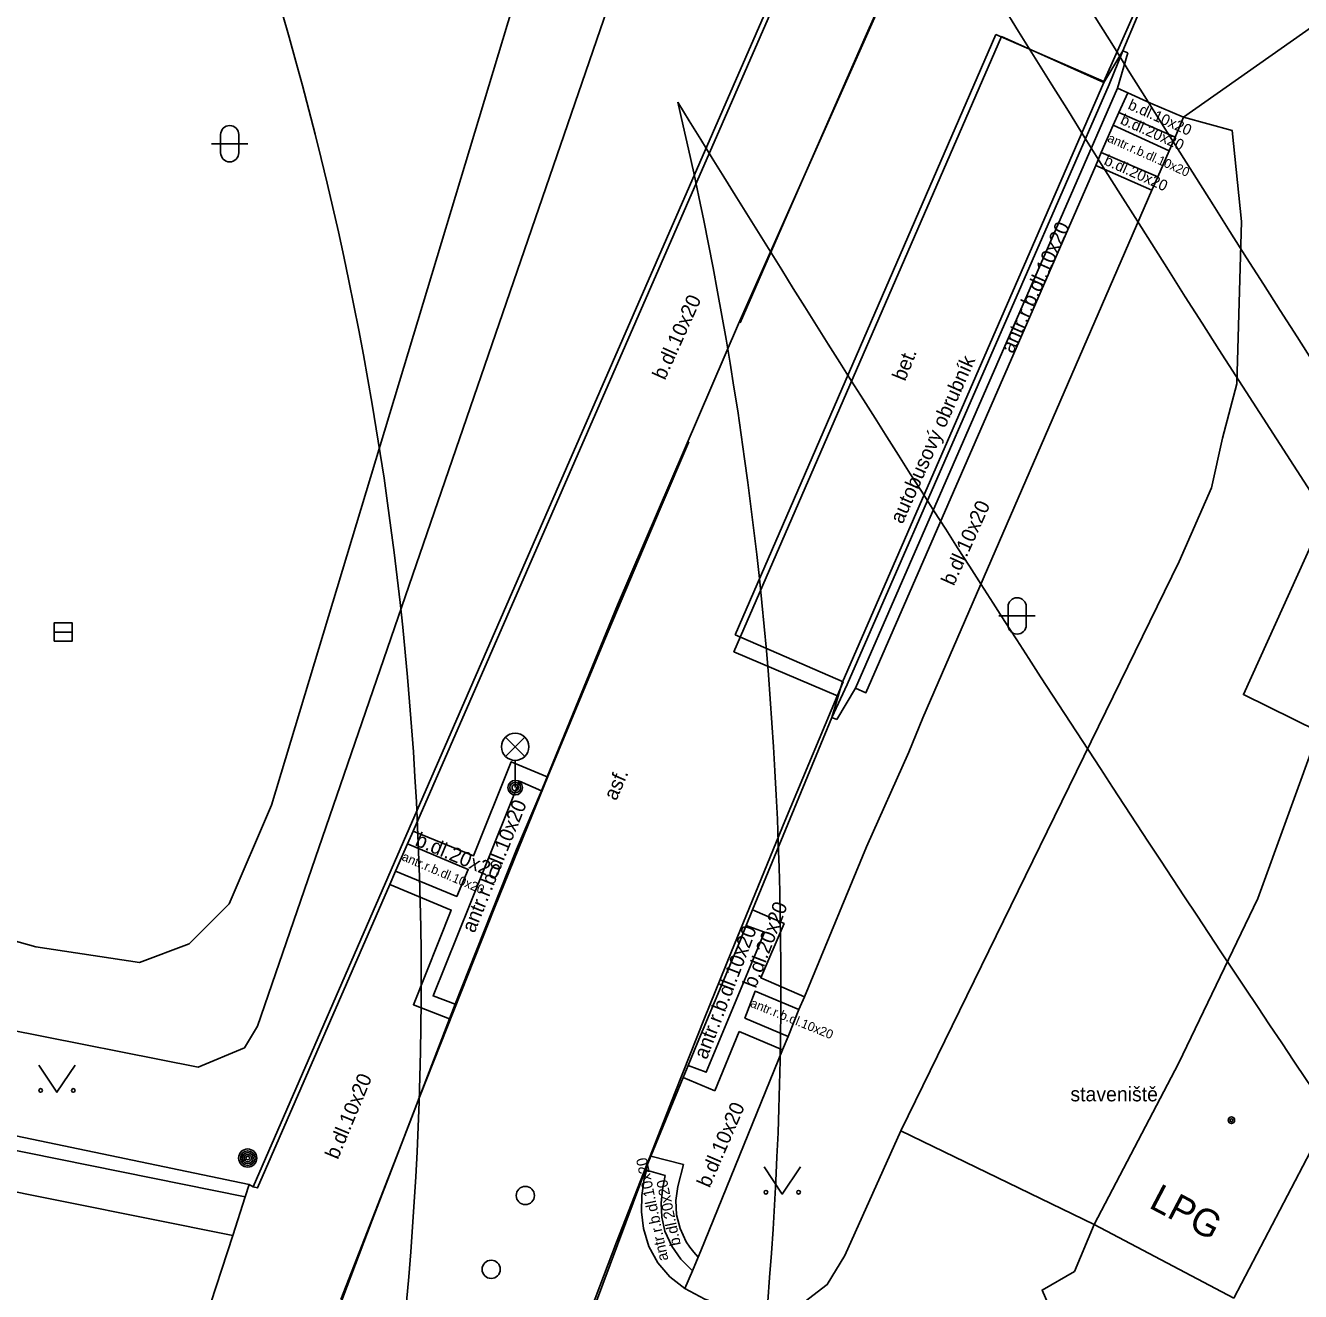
# Model space of a CAD drawing. Extents: x -595546 to -593986, y -1160845 to -1159202.
# Drawn here: x -595277.31 to -595242.22, y -1159501.22 to -1159466.4 of the extents above; entities that cross this region are included whole.
import ezdxf

# ---------------------------------------------------------------- set-up
doc = ezdxf.new("R2010")
doc.units = 0
for name, color, linetype in [('154_plocha_vozovka', 7, 'Continuous'), ('Level 25', 7, 'Continuous'), ('Level 27', 7, 'Continuous'), ('Level 28', 7, 'Continuous'), ('Level 33', 7, 'Continuous'), ('Level 36', 7, 'Continuous'), ('Level 39', 7, 'Continuous'), ('Specificka linie pasportu komunikaci', 7, 'Continuous'), ('TM - budovy zdene_ betonove - VP', 7, 'Continuous'), ('TM - chodniky - VP', 7, 'Continuous'), ('TM - horni hrana svahu', 7, 'Continuous'), ('TM - komunikace - VP', 7, 'Continuous'), ('TM - letecke snimky - pomocna linie', 7, 'Continuous'), ('TM - plot drateny_ kovovy - VP', 7, 'Continuous'), ('TM - plot zdeny_ ohradni zed - VP', 7, 'Continuous'), ('TM - podezdivka plotu - VP', 7, 'Continuous'), ('TM - popis objektu', 7, 'Continuous'), ('TM - popis povrchu', 7, 'Continuous'), ('TM - poznamka', 7, 'Continuous'), ('TM - rozhrani mezi zpev. plochami mezi sebou - VP', 7, 'Continuous'), ('TM - rozhrani ploch obecne - VP', 7, 'Continuous'), ('TM - vjezd na pozemek', 7, 'Continuous')]:
    doc.layers.add(name, color=color, linetype=linetype)

msp = doc.modelspace()

# ---------------------------------------------------------------- linework, layer by layer
at = {"layer": '154_plocha_vozovka'}
for p, q in [((-595252.46, -1159462.788), (-595254.196, -1159466.713)), ((-595247.293, -1159467.174), (-595245.47, -1159463.059)), ((-595257.78, -1159483.154), (-595250.607, -1159466.642)), ((-595254.196, -1159466.713), (-595256.346, -1159471.601)), ((-595250.607, -1159466.642), (-595247.629, -1159467.936)), ((-595247.629, -1159467.936), (-595247.293, -1159467.174)), ((-595256.346, -1159471.601), (-595257.642, -1159474.575)), ((-595259.054, -1159477.844), (-595259.839, -1159479.69)), ((-595259.839, -1159479.69), (-595261.372, -1159483.3)), ((-595261.372, -1159483.3), (-595262.935, -1159487.058)), ((-595254.803, -1159484.447), (-595257.78, -1159483.154)), ((-595256.41, -1159488.286), (-595254.803, -1159484.447)), ((-595262.935, -1159487.058), (-595263.477, -1159488.382)), ((-595263.477, -1159488.382), (-595264.401, -1159490.663)), ((-595257.879, -1159491.87), (-595256.41, -1159488.286)), ((-595264.401, -1159490.663), (-595266.447, -1159495.832)), ((-595258.617, -1159493.702), (-595257.879, -1159491.87)), ((-595259.427, -1159495.735), (-595258.617, -1159493.702)), ((-595266.447, -1159495.832), (-595267.769, -1159499.262)), ((-595260.136, -1159497.539), (-595259.427, -1159495.735)), ((-595261.039, -1159499.865), (-595260.136, -1159497.539)), ((-595267.769, -1159499.262), (-595268.9, -1159502.259)), ((-595262.72, -1159504.289), (-595261.039, -1159499.865))]:
    msp.add_line(p, q, dxfattribs=at)
at = {"layer": 'Level 25'}
for radius in [0.25, 0.2, 0.15, 0.1, 0.05]:
    msp.add_circle((-595271.19, -1159497.55), radius, dxfattribs=at)
at = {"layer": 'Level 27'}
msp.add_line((-595276.52, -1159483.08), (-595276.02, -1159483.08), dxfattribs=at)
msp.add_lwpolyline([(-595276.52, -1159483.33), (-595276.02, -1159483.33), (-595276.02, -1159482.83), (-595276.52, -1159482.83)], close=True, dxfattribs=at)
at = {"layer": 'Level 28'}
for centre in [(-595263.55, -1159498.58), (-595264.49, -1159500.61)]:
    msp.add_circle(centre, 0.25, dxfattribs=at)
at = {"layer": 'Level 33'}
for p, q in [((-595264.095, -1159486.5), (-595263.565, -1159485.97)), ((-595264.095, -1159485.97), (-595263.565, -1159486.5)), ((-595263.83, -1159486.61), (-595263.83, -1159487.36))]:
    msp.add_line(p, q, dxfattribs=at)
for centre, radius in [((-595263.83, -1159486.235), 0.375), ((-595263.83, -1159487.36), 0.2), ((-595263.83, -1159487.36), 0.145), ((-595263.83, -1159487.36), 0.0876)]:
    msp.add_circle(centre, radius, dxfattribs=at)
at = {"layer": 'Level 36'}
for p, q in [((-595272.186, -1159469.646), (-595271.186, -1159469.646)), ((-595271.936, -1159469.396), (-595271.936, -1159469.896)), ((-595271.436, -1159469.396), (-595271.436, -1159469.896)), ((-595250.516, -1159482.636), (-595249.516, -1159482.636)), ((-595250.266, -1159482.386), (-595250.266, -1159482.886)), ((-595249.766, -1159482.386), (-595249.766, -1159482.886))]:
    msp.add_line(p, q, dxfattribs=at)
for points in [[(-595276.94, -1159494.99), (-595276.44, -1159495.74), (-595275.94, -1159494.99)], [(-595256.98, -1159497.79), (-595256.48, -1159498.54), (-595255.98, -1159497.79)]]:
    msp.add_lwpolyline(points, dxfattribs=at)
for centre in [(-595276.89, -1159495.69), (-595275.991, -1159495.69), (-595256.93, -1159498.49), (-595256.031, -1159498.49)]:
    msp.add_circle(centre, 0.05, dxfattribs=at)
for centre, start, end in [((-595271.686, -1159469.396), 0, 180), ((-595271.686, -1159469.896), 180, 0), ((-595250.016, -1159482.386), 0, 180), ((-595250.016, -1159482.886), 180, 0)]:
    msp.add_arc(centre, 0.25, start, end, dxfattribs=at)
at = {"layer": 'Level 39'}
for radius in [0.09, 0.0398]:
    msp.add_circle((-595244.12, -1159496.51), radius, dxfattribs=at)
at = {"layer": 'Specificka linie pasportu komunikaci'}
msp.add_lwpolyline([(-595245.44, -1159468.92), (-595237.13, -1159463.07)], dxfattribs=at)
at = {"layer": 'TM - budovy zdene_ betonove - VP'}
for points in [[(-595247.9, -1159499.38), (-595245.58, -1159494.95)], [(-595244.05, -1159501.4), (-595241.73, -1159496.97)], [(-595247.9, -1159499.38), (-595244.05, -1159501.4)]]:
    msp.add_lwpolyline(points, dxfattribs=at)
at = {"layer": 'TM - chodniky - VP'}
for points in [[(-595277.02, -1159491.74), (-595274.17, -1159492.17), (-595272.8, -1159491.66), (-595271.7, -1159490.56), (-595270.54, -1159487.84), (-595260.91, -1159456)], [(-595246.97, -1159467.15), (-595247.25, -1159468.12)], [(-595247.11, -1159467.09), (-595246.97, -1159467.15)], [(-595246.97, -1159468.25), (-595247.25, -1159468.12)], [(-595245.44, -1159468.92), (-595246.35, -1159468.53), (-595246.97, -1159468.25)], [(-595255.87, -1159493.11), (-595254.16, -1159488.99), (-595253, -1159486.38), (-595252.61, -1159485.44), (-595246.31, -1159470.92), (-595246.14, -1159470.56), (-595245.83, -1159469.84), (-595245.67, -1159469.47), (-595245.44, -1159468.92)], [(-595286.67, -1159489.04), (-595277.02, -1159491.74)], [(-595256.47, -1159494.57), (-595256.32, -1159494.21), (-595256.02, -1159493.46), (-595255.87, -1159493.11)], [(-595258.72, -1159500.1), (-595256.47, -1159494.57)], [(-595259.16, -1159501.14), (-595258.95, -1159500.65), (-595258.79, -1159500.28), (-595258.72, -1159500.1)]]:
    msp.add_lwpolyline(points, dxfattribs=at)
at = {"layer": 'TM - horni hrana svahu'}
for points in [[(-595271.28, -1159494.52), (-595270.92, -1159493.92), (-595258.71, -1159458.43)], [(-595277.83, -1159494), (-595272.55, -1159495.05), (-595271.28, -1159494.52)]]:
    msp.add_lwpolyline(points, dxfattribs=at)
at = {"layer": 'TM - komunikace - VP'}
for points in [[(-595261.01, -1159482.34), (-595257.68, -1159474.6), (-595253.61, -1159465.43), (-595250.29, -1159457.95)], [(-595247.11, -1159467.09), (-595246.71, -1159466.16)], [(-595255.12, -1159485.43), (-595254.94, -1159484.84), (-595254.83, -1159484.48), (-595247.63, -1159467.96), (-595247.11, -1159467.09)], [(-595261.01, -1159482.34), (-595262.95, -1159487.06), (-595263.11, -1159487.45), (-595263.79, -1159489.06), (-595264.9, -1159491.86), (-595265.48, -1159493.32), (-595265.64, -1159493.72)], [(-595255.12, -1159485.43), (-595257.3, -1159490.72), (-595257.47, -1159491.15), (-595257.67, -1159491.64), (-595258.82, -1159494.4), (-595259.07, -1159495), (-595259.21, -1159495.33), (-595260.1, -1159497.5)], [(-595267.03, -1159497.35), (-595265.64, -1159493.72)], [(-595253.22, -1159496.8), (-595254.76, -1159500.23)], [(-595268.63, -1159501.44), (-595267.03, -1159497.35)], [(-595260.28, -1159498.12), (-595260.22, -1159497.88), (-595260.18, -1159497.7)], [(-595260.1, -1159497.5), (-595260.18, -1159497.7)], [(-595260.34, -1159498.58), (-595260.28, -1159498.12)], [(-595260.3, -1159499.49), (-595260.35, -1159499.03), (-595260.34, -1159498.58)], [(-595247.9, -1159499.38), (-595248.44, -1159500.67), (-595249.33, -1159501.18), (-595248.22, -1159503.73)], [(-595259.16, -1159501.14), (-595259.57, -1159500.82), (-595259.9, -1159500.43), (-595260.15, -1159499.98), (-595260.3, -1159499.49)], [(-595254.76, -1159500.23), (-595255.24, -1159501.03), (-595255.88, -1159501.51), (-595255.99, -1159501.59), (-595256.9, -1159501.81), (-595257.82, -1159501.68)], [(-595257.82, -1159501.68), (-595258.22, -1159501.57), (-595258.61, -1159501.43), (-595259.16, -1159501.14)]]:
    msp.add_lwpolyline(points, dxfattribs=at)
for centre, radius, start, end in [((-594569.63, -1159043.795), 799, 210.069145, 217.958711), ((-594569.63, -1159043.795), 801, 210.069145, 217.958532), ((-595361.467, -1159492.757), 95.05, 350.13514, 16.73619), ((-594569.63, -1159043.795), 810, 211.62302, 217.084484), ((-595361.467, -1159492.757), 104.95, 350.13514, 13.36266)]:
    msp.add_arc(centre, radius, start, end, dxfattribs=at)
at = {"layer": 'TM - letecke snimky - pomocna linie'}
for points in [[(-595253.22, -1159496.8), (-595245.56, -1159481.14), (-595244.67, -1159479.11), (-595244.36, -1159477.75), (-595243.97, -1159476.25), (-595243.84, -1159471.79), (-595244.1, -1159469.28), (-595245.44, -1159468.92)], [(-595236.73, -1159486.86), (-595239.56, -1159483.52), (-595238.67, -1159481.54), (-595241.63, -1159480.04), (-595243.79, -1159484.8), (-595241.72, -1159485.82), (-595243.39, -1159490.41), (-595245.58, -1159494.95)]]:
    msp.add_lwpolyline(points, dxfattribs=at)
at = {"layer": 'TM - plot drateny_ kovovy - VP'}
msp.add_lwpolyline([(-595271.15, -1159498.28), (-595295.04, -1159493.3), (-595324.87, -1159487.25), (-595356.69, -1159480.77), (-595371.38, -1159477.78)], dxfattribs=at)
at = {"layer": 'TM - plot zdeny_ ohradni zed - VP'}
for points in [[(-595245.53, -1159439.82), (-595252.08, -1159454.89), (-595256.28, -1159464.51), (-595263.62, -1159481.31)], [(-595263.62, -1159481.31), (-595266.9, -1159488.84), (-595271.04, -1159498.34), (-595271.15, -1159498.28)], [(-595272.36, -1159502.01), (-595271.6, -1159499.68), (-595271.26, -1159498.62), (-595271.15, -1159498.28)]]:
    msp.add_lwpolyline(points, dxfattribs=at)
at = {"layer": 'TM - podezdivka plotu - VP'}
msp.add_lwpolyline([(-595296.6, -1159493.49), (-595295.14, -1159493.79), (-595271.26, -1159498.62)], dxfattribs=at)
at = {"layer": 'TM - rozhrani mezi zpev. plochami mezi sebou - VP'}
for points in [[(-595254.94, -1159484.84), (-595257.81, -1159483.62), (-595250.45, -1159466.7), (-595247.63, -1159467.96)], [(-595247.85, -1159470.25), (-595247.7, -1159469.89), (-595247.37, -1159469.14), (-595247.22, -1159468.79), (-595246.97, -1159468.25)], [(-595247.22, -1159468.79), (-595245.67, -1159469.47)], [(-595247.37, -1159469.14), (-595245.83, -1159469.84)], [(-595247.7, -1159469.89), (-595246.14, -1159470.56)], [(-595247.85, -1159470.25), (-595254.18, -1159484.75), (-595254.46, -1159484.62)], [(-595247.85, -1159470.25), (-595246.31, -1159470.92)], [(-595266.64, -1159488.56), (-595264.98, -1159489.24), (-595263.94, -1159486.65), (-595262.95, -1159487.06)], [(-595265.48, -1159493.32), (-595266.09, -1159493.09), (-595263.71, -1159487.18), (-595263.11, -1159487.45)], [(-595266.79, -1159488.91), (-595265.12, -1159489.61), (-595265.44, -1159490.35), (-595267.12, -1159489.66)], [(-595267.28, -1159490.02), (-595265.59, -1159490.73), (-595266.63, -1159493.33), (-595265.64, -1159493.72)], [(-595257.3, -1159490.72), (-595256.43, -1159491.1), (-595257.07, -1159492.59), (-595255.87, -1159493.11)], [(-595257.47, -1159491.15), (-595256.97, -1159491.34), (-595258.57, -1159495.19), (-595259.07, -1159495)], [(-595256.32, -1159494.21), (-595257.51, -1159493.7), (-595257.23, -1159492.96), (-595256.02, -1159493.46)], [(-595257.67, -1159494.07), (-595258.34, -1159495.7)], [(-595256.47, -1159494.57), (-595257.67, -1159494.07)], [(-595258.34, -1159495.7), (-595259.21, -1159495.33)], [(-595260.1, -1159497.5), (-595259.2, -1159497.73)], [(-595260.22, -1159497.88), (-595259.7, -1159498.03)], [(-595259.71, -1159499.56), (-595259.79, -1159499.18), (-595259.81, -1159498.79), (-595259.78, -1159498.41), (-595259.7, -1159498.03)], [(-595259.2, -1159497.73), (-595259.35, -1159498.33)], [(-595259.12, -1159499.85), (-595259.29, -1159499.49), (-595259.39, -1159499.11), (-595259.41, -1159498.72), (-595259.35, -1159498.33)], [(-595259.27, -1159500.33), (-595259.52, -1159499.97), (-595259.71, -1159499.56)], [(-595259.02, -1159500), (-595259.12, -1159499.85)], [(-595258.79, -1159500.28), (-595258.91, -1159500.14), (-595259.02, -1159500)], [(-595259.27, -1159500.33), (-595258.95, -1159500.65)]]:
    msp.add_lwpolyline(points, dxfattribs=at)
at = {"layer": 'TM - rozhrani ploch obecne - VP'}
for points in [[(-595236.73, -1159420.03), (-595237.01, -1159420.64), (-595237.19, -1159421.06), (-595238.14, -1159423.2), (-595240.55, -1159428.75), (-595245.16, -1159439.33), (-595251.61, -1159454.14), (-595251.77, -1159454.5), (-595252.09, -1159455.23), (-595252.25, -1159455.6), (-595256.11, -1159464.45), (-595263.52, -1159481.42), (-595266.64, -1159488.56), (-595266.79, -1159488.91), (-595267.12, -1159489.66), (-595267.28, -1159490.02), (-595270.92, -1159498.37), (-595271.04, -1159498.34)], [(-595247.11, -1159467.09), (-595247.48, -1159468.02), (-595254.69, -1159484.52), (-595255.12, -1159485.43)], [(-595247.25, -1159468.12), (-595254.46, -1159484.62)], [(-595254.46, -1159484.62), (-595254.98, -1159485.49)], [(-595255.12, -1159485.43), (-595254.98, -1159485.49)], [(-595260.18, -1159497.7), (-595262.86, -1159504.88), (-595265.31, -1159511.53)], [(-595271.6, -1159499.68), (-595278.55, -1159498.29)]]:
    msp.add_lwpolyline(points, dxfattribs=at)
at = {"layer": 'TM - vjezd na pozemek'}
msp.add_lwpolyline([(-595247.9, -1159499.38), (-595253.22, -1159496.8)], dxfattribs=at)

# ---------------------------------------------------------------- texts
at = {"layer": 'TM - popis objektu'}
msp.add_text('LPG', height=0.75, rotation=332.3151, dxfattribs=at).set_placement((-595246.42, -1159498.9))
at = {"layer": 'TM - popis povrchu'}
for s, height, rotation, p in [('b.dl.10x20', 0.3, 336, (-595246.99, -1159468.68)), ('b.dl.20x20', 0.3, 336, (-595247.2, -1159469.09)), ('antr.r.b.dl.10x20', 0.25, 336, (-595247.55, -1159469.58)), ('b.dl.20x20', 0.3, 336, (-595247.65, -1159470.21)), ('antr.r.b.dl.10x20', 0.4, 66, (-595250.13, -1159475.44)), ('b.dl.10x20', 0.4, 65.8111, (-595259.71, -1159476.17)), ('bet.', 0.4, 68.1707, (-595253.1, -1159476.2)), ('b.dl.10x20', 0.4, 65.8111, (-595251.76, -1159481.83)), ('asf.', 0.4, 66.3877, (-595261.05, -1159487.74)), ('antr.r.b.dl.10x20', 0.4, 68, (-595264.95, -1159491.38)), ('b.dl.20x20', 0.4, 337, (-595266.61, -1159488.94)), ('antr.r.b.dl.10x20', 0.25, 337, (-595266.97, -1159489.35)), ('b.dl.20x20', 0.4, 69, (-595257.21, -1159492.9)), ('antr.r.b.dl.10x20', 0.4, 69, (-595258.56, -1159494.86)), ('antr.r.b.dl.10x20', 0.25, 338, (-595257.38, -1159493.38)), ('b.dl.10x20', 0.4, 67.4079, (-595268.71, -1159497.61)), ('b.dl.10x20', 0.4, 66.6109, (-595258.48, -1159498.39)), ('antr.r.b.dl.10x20', 0.3, 102, (-595259.61, -1159500.35)), ('b.dl.20x20', 0.3, 102, (-595259.27, -1159499.93))]:
    msp.add_text(s, height=height, rotation=rotation, dxfattribs=at).set_placement(p)
at = {"layer": 'TM - poznamka'}
msp.add_text('autobusový obrubník', height=0.4, rotation=66.115, dxfattribs=at).set_placement((-595253.17, -1159480.13))
msp.add_text('staveniště', height=0.4, dxfattribs=at).set_placement((-595248.55, -1159495.99))

doc.saveas('drawing.dxf')
